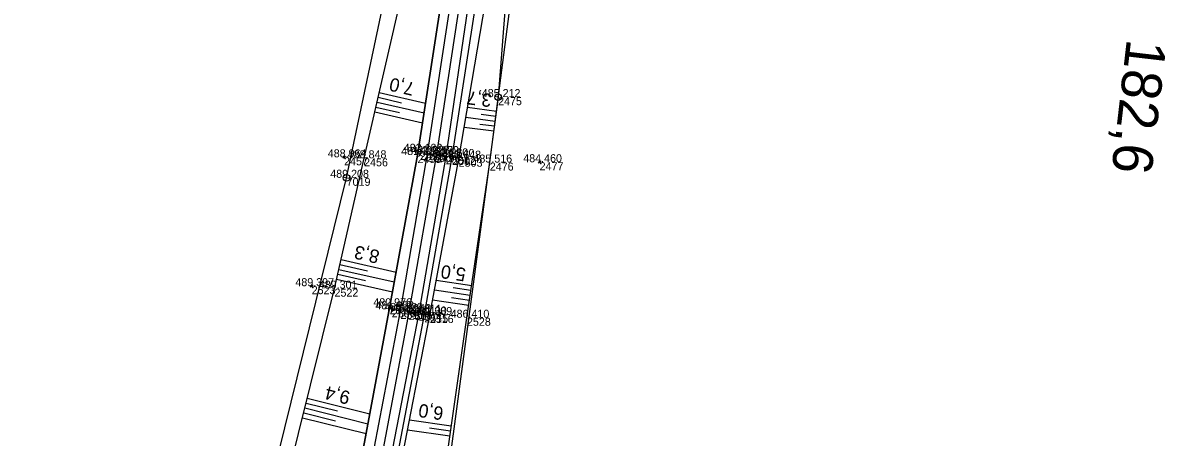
# Model space of a CAD drawing. Extents: x -1234191 to 23050, y -1290331 to -741191.
# Drawn here: x -865097.3 to -864926, y -1108384.5 to -1108322.4 of the extents above; entities that cross this region are included whole.
import ezdxf

# ---------------------------------------------------------------- set-up
doc = ezdxf.new("R2010")
doc.units = 0
for name, color, linetype in [('Vrstva 1', 7, 'Continuous'), ('Vrstva 4', 7, 'Continuous'), ('Vrstva 48', 7, 'Continuous'), ('Vrstva 49', 7, 'Continuous'), ('Vrstva 53', 7, 'Continuous'), ('Vrstva 60', 7, 'Continuous'), ('Vrstva 61', 7, 'Continuous'), ('Vrstva 7', 7, 'Continuous')]:
    doc.layers.add(name, color=color, linetype=linetype)

msp = doc.modelspace()

# ---------------------------------------------------------------- linework, layer by layer
at = {"layer": 'Vrstva 1'}
msp.add_lwpolyline([(-865030.66, -1108187.29), (-865028.59, -1108206.45), (-865027.19, -1108228.21), (-865026.79, -1108250.33), (-865027.32, -1108272.55), (-865028.88, -1108294.44), (-865031.68, -1108318.45), (-865035.25, -1108342.07), (-865039.43, -1108365.74), (-865043.87, -1108389.36), (-865053.2, -1108438.52), (-865059.71, -1108472.61), (-865066.08, -1108505.94), (-865070.14, -1108527.6), (-865073.95, -1108549.69), (-865077.06, -1108571.77)], dxfattribs=at)
at = {"layer": 'Vrstva 4'}
for points in [[(-865033.64, -1108187.61), (-865031.53, -1108206.59), (-865030.11, -1108228.41), (-865029.53, -1108247.46), (-865029.87, -1108273.14), (-865031.93, -1108294.22), (-865034.45, -1108318.57), (-865038.1, -1108342.2), (-865042.28, -1108364.86), (-865046.75, -1108388.96), (-865055.94, -1108439.11), (-865062.68, -1108472.07), (-865069.27, -1108506.08), (-865073.09, -1108527.18), (-865077.44, -1108549.42), (-865078.94, -1108556.46), (-865078.42, -1108560.02), (-865080.08, -1108571.11)], [(-865078.37, -1108571.59), (-865075.27, -1108549.51), (-865071.54, -1108527.34), (-865067.49, -1108505.8), (-865061.05, -1108472.31), (-865054.51, -1108438.37), (-865045.21, -1108389.3), (-865040.65, -1108365.56), (-865036.6, -1108342.01), (-865032.97, -1108318.16), (-865030.37, -1108294.32), (-865028.73, -1108272.54), (-865028.19, -1108250.11), (-865028.63, -1108228.18), (-865030.04, -1108206.47), (-865032.09, -1108187.41)], [(-865029.09, -1108187.03), (-865027.04, -1108206.11), (-865025.66, -1108228.1), (-865025.25, -1108250.17), (-865025.84, -1108272.69), (-865027.27, -1108294.63), (-865030.34, -1108318.62), (-865033.86, -1108342.39), (-865037.93, -1108365.84), (-865042.57, -1108389.78), (-865051.81, -1108438.92), (-865058.3, -1108472.8), (-865064.7, -1108506.32), (-865068.77, -1108527.82), (-865072.67, -1108549.86), (-865075.65, -1108571.89)], [(-865074.33, -1108572.13), (-865072.54, -1108560.56), (-865071.43, -1108558.59), (-865070.35, -1108550.06), (-865066.76, -1108528.06), (-865062.85, -1108506.59), (-865056.83, -1108472.95), (-865050.55, -1108439.44), (-865041.62, -1108389.91), (-865037.08, -1108366.09), (-865032.91, -1108342.49), (-865029.24, -1108318.88), (-865026.48, -1108294.67), (-865024.68, -1108272.91), (-865024.05, -1108255.14), (-865024.03, -1108250.08), (-865024.56, -1108227.98), (-865026.08, -1108206.15), (-865027.96, -1108186.69)]]:
    msp.add_lwpolyline(points, dxfattribs=at)
at = {"layer": 'Vrstva 48'}
for p, q in [((-865044.02, -1108333.55), (-865040.52, -1108334.36)), ((-865043.85, -1108332.82), (-865036.9, -1108334.42)), ((-865044.35, -1108335.01), (-865040.8, -1108335.83)), ((-865044.18, -1108334.28), (-865037.13, -1108335.9)), ((-865026.27, -1108335.67), (-865030.61, -1108335.1)), ((-865044.52, -1108335.75), (-865037.36, -1108337.39)), ((-865026.47, -1108337.16), (-865030.87, -1108336.58)), ((-865026.37, -1108336.41), (-865028.56, -1108336.13)), ((-865026.66, -1108338.64), (-865031.12, -1108338.06)), ((-865026.56, -1108337.9), (-865028.78, -1108337.61)), ((-865049.56, -1108357.87), (-865041.33, -1108359.74)), ((-865049.89, -1108359.33), (-865041.6, -1108361.22)), ((-865049.73, -1108358.6), (-865045.6, -1108359.54)), ((-865050.23, -1108360.79), (-865041.88, -1108362.69)), ((-865050.06, -1108360.06), (-865045.9, -1108361.01)), ((-865029.98, -1108361.78), (-865035.3, -1108360.99)), ((-865030.2, -1108363.26), (-865035.58, -1108362.47)), ((-865030.09, -1108362.52), (-865032.76, -1108362.12)), ((-865030.42, -1108364.74), (-865035.85, -1108363.95)), ((-865030.31, -1108364), (-865033.01, -1108363.6)), ((-865054.99, -1108380.1), (-865045.54, -1108382.45)), ((-865054.81, -1108379.38), (-865050.11, -1108380.54)), ((-865054.63, -1108378.65), (-865045.27, -1108380.97)), ((-865055.35, -1108381.56), (-865045.81, -1108383.93)), ((-865055.17, -1108380.83), (-865050.42, -1108382.01)), ((-865033.26, -1108384.33), (-865039.59, -1108383.41)), ((-865033.04, -1108382.84), (-865039.31, -1108381.94)), ((-865033.15, -1108383.58), (-865036.3, -1108383.13))]:
    msp.add_line(p, q, dxfattribs=at)
at = {"layer": 'Vrstva 49'}
for p, q in [((-865048.91, -1108342.4), (-865049.32, -1108342.69)), ((-865049.26, -1108342.34), (-865048.97, -1108342.75)), ((-865019.59, -1108343.13), (-865020, -1108343.43)), ((-865019.94, -1108343.08), (-865019.65, -1108343.48)), ((-865053.77, -1108361.71), (-865054.18, -1108361.99)), ((-865054.11, -1108361.65), (-865053.83, -1108362.05))]:
    msp.add_line(p, q, dxfattribs=at)
for points in [[(-865082.22, -1108559.4), (-865078.94, -1108556.46), (-865077.44, -1108549.42), (-865073.09, -1108527.18), (-865069.27, -1108506.08), (-865062.68, -1108472.07), (-865055.94, -1108439.11), (-865046.75, -1108388.96), (-865042.28, -1108364.86), (-865038.1, -1108342.2), (-865034.45, -1108318.57), (-865031.93, -1108294.22), (-865029.87, -1108273.14), (-865030.29, -1108247.76), (-865031.26, -1108228.39)], [(-865083.71, -1108556.08), (-865080.17, -1108554.33), (-865078.66, -1108548.75), (-865075.53, -1108526.6), (-865073.16, -1108505.84), (-865071.85, -1108489.69), (-865065.28, -1108437.06), (-865057.73, -1108391.14), (-865050.55, -1108362.22), (-865046.11, -1108342.69), (-865040.08, -1108316.4), (-865036.35, -1108293.32), (-865033.71, -1108268.43), (-865032.41, -1108265.99), (-865032.4, -1108258.38), (-865034.76, -1108253.06)], [(-865063.96, -1108564.43), (-865066.52, -1108559.65), (-865066.04, -1108551.07), (-865061.89, -1108528.71), (-865056.74, -1108504.35), (-865056.83, -1108472.95), (-865050.55, -1108439.44), (-865040.9, -1108390.17), (-865036.26, -1108366.17), (-865031.93, -1108342.75), (-865027.89, -1108319.29), (-865024.89, -1108294.75), (-865023.49, -1108272.95), (-865022.65, -1108256.2)], [(-865061.89, -1108528.71), (-865052.44, -1108502.46), (-865049.68, -1108466.64), (-865042.99, -1108438.22), (-865035.28, -1108403), (-865034.13, -1108390.36), (-865030.69, -1108366.58), (-865027.27, -1108343.33), (-865024.17, -1108319.5), (-865022.95, -1108295.01), (-865020.86, -1108272.38), (-865020.51, -1108259.04), (-865022.65, -1108256.2)]]:
    msp.add_lwpolyline(points, dxfattribs=at)
at = {"layer": 'Vrstva 53'}
for p, q in [((-865026.01, -1108333.48), (-865026.03, -1108333.57)), ((-865048.73, -1108345.56), (-865048.74, -1108345.66))]:
    msp.add_line(p, q, dxfattribs=at)
for points in [[(-865097.28, -1108650.63), (-865077.79, -1108523.9), (-865062.58, -1108401.69), (-865048.74, -1108345.61), (-865033.55, -1108273.8), (-865036.72, -1108231.24), (-865042.5, -1108177.09), (-865069.37, -1108070.21), (-865060.75, -1107948.38), (-865040.05, -1107836.11), (-865031.84, -1107728.7), (-865056.26, -1107614.01)], [(-865004.69, -1107700.09), (-865003.06, -1107712.55), (-865020.95, -1107733.57), (-865021.38, -1107803.91), (-865041.95, -1107946.28), (-865044.86, -1108022.81), (-865018.16, -1108183.05), (-865018.75, -1108239.98), (-865026.02, -1108333.53), (-865033.42, -1108388.81), (-865018.24, -1108387.77), (-865021.85, -1108424.72), (-865038.93, -1108425.11), (-865057.34, -1108498.15), (-865069.18, -1108569.75)]]:
    msp.add_lwpolyline(points, dxfattribs=at)
for centre in [(-865026.02, -1108333.52), (-865048.73, -1108345.61)]:
    msp.add_circle(centre, 0.499, dxfattribs=at)
at = {"layer": 'Vrstva 60'}
for p, q in [((-865026.02, -1108333.52), (-865026.02, -1108333.52)), ((-865038.1, -1108342.2), (-865038.1, -1108342.2)), ((-865037.72, -1108341.72), (-865037.72, -1108341.72)), ((-865036.6, -1108342.01), (-865036.6, -1108342.01)), ((-865035.25, -1108342.07), (-865035.25, -1108342.07)), ((-865033.86, -1108342.39), (-865033.86, -1108342.39)), ((-865049.11, -1108342.54), (-865049.11, -1108342.54)), ((-865046.11, -1108342.69), (-865046.11, -1108342.69)), ((-865032.91, -1108342.49), (-865032.91, -1108342.49)), ((-865031.93, -1108342.75), (-865031.93, -1108342.75)), ((-865027.27, -1108343.33), (-865027.27, -1108343.33)), ((-865019.8, -1108343.28), (-865019.8, -1108343.28)), ((-865048.73, -1108345.61), (-865048.73, -1108345.61)), ((-865053.97, -1108361.85), (-865053.97, -1108361.85)), ((-865050.55, -1108362.22), (-865050.55, -1108362.22)), ((-865042.28, -1108364.86), (-865042.28, -1108364.86)), ((-865041.97, -1108365.32), (-865041.97, -1108365.32)), ((-865040.65, -1108365.56), (-865040.65, -1108365.56)), ((-865039.43, -1108365.74), (-865039.43, -1108365.74)), ((-865037.93, -1108365.84), (-865037.93, -1108365.84)), ((-865037.08, -1108366.09), (-865037.08, -1108366.09)), ((-865036.26, -1108366.17), (-865036.26, -1108366.17)), ((-865030.69, -1108366.58), (-865030.69, -1108366.58))]:
    msp.add_line(p, q, dxfattribs=at)
at = {"layer": 'Vrstva 7'}
for p, q in [((-865037.22, -1108341.81), (-865038.21, -1108341.64)), ((-865037.63, -1108341.23), (-865037.8, -1108342.22)), ((-865041.48, -1108365.41), (-865042.46, -1108365.23)), ((-865041.87, -1108364.83), (-865042.06, -1108365.81))]:
    msp.add_line(p, q, dxfattribs=at)

# ---------------------------------------------------------------- texts
at = {"layer": 'Vrstva 48'}
for s, rotation, p in [('7,0', 167.0715, (-865038.42, -1108331.4)), ('3,7', 172.576, (-865026.89, -1108333.07)), ('8,3', 167.2007, (-865043.67, -1108356.55)), ('5,0', 171.6444, (-865030.76, -1108359.18)), ('9,4', 166.0598, (-865048.06, -1108377.68)), ('6,0', 171.7566, (-865034.11, -1108379.98))]:
    msp.add_text(s, height=2, rotation=rotation, dxfattribs=at).set_placement(p)
at = {"layer": 'Vrstva 60'}
for s, p in [('2475', (-865026.02, -1108334.73)), ('2499', (-865038.1, -1108343.4)), ('2498', (-865037.72, -1108342.92)), ('2500', (-865036.6, -1108343.21)), ('2496', (-865035.25, -1108343.27)), ('2501', (-865033.86, -1108343.59)), ('2457', (-865049.11, -1108343.74)), ('2456', (-865046.11, -1108343.89)), ('2502', (-865032.91, -1108343.69)), ('2503', (-865031.93, -1108343.95)), ('2476', (-865027.27, -1108344.53)), ('2477', (-865019.8, -1108344.48)), ('7019', (-865048.73, -1108346.81)), ('2523', (-865053.97, -1108363.05)), ('2522', (-865050.55, -1108363.42)), ('2512', (-865042.28, -1108366.06)), ('2506', (-865041.97, -1108366.52)), ('2513', (-865040.65, -1108366.76)), ('2504', (-865039.43, -1108366.94)), ('2514', (-865037.93, -1108367.04)), ('2515', (-865037.08, -1108367.29)), ('2516', (-865036.26, -1108367.37)), ('2528', (-865030.69, -1108367.78))]:
    msp.add_text(s, height=1.2, dxfattribs=at).set_placement(p)
at = {"layer": 'Vrstva 61'}
for s, p in [('485.212', (-865028.47, -1108333.52)), ('482.183', (-865040.17, -1108341.72)), ('488.964', (-865051.56, -1108342.54)), ('488.848', (-865048.57, -1108342.69)), ('481.316', (-865040.55, -1108342.2)), ('481.928', (-865039.06, -1108342.01)), ('482.172', (-865037.7, -1108342.07)), ('482.080', (-865036.31, -1108342.39)), ('481.640', (-865035.36, -1108342.49)), ('481.648', (-865034.38, -1108342.75)), ('485.516', (-865029.72, -1108343.33)), ('484.460', (-865022.25, -1108343.28)), ('489.208', (-865051.19, -1108345.61)), ('489.397', (-865056.42, -1108361.85)), ('489.301', (-865052.91, -1108362.22)), ('480.976', (-865044.73, -1108364.86)), ('481.952', (-865044.42, -1108365.32)), ('481.723', (-865043.1, -1108365.56)), ('481.948', (-865041.88, -1108365.74)), ('481.811', (-865040.29, -1108365.84)), ('481.400', (-865039.54, -1108366.09)), ('481.389', (-865038.71, -1108366.17)), ('486.410', (-865033.14, -1108366.58))]:
    msp.add_text(s, height=1.2, dxfattribs=at).set_placement(p)
at = {"layer": 'Vrstva 7'}
msp.add_text('182,6', height=6, rotation=263.3458, dxfattribs=at).set_placement((-864931.73, -1108324.68))

doc.saveas('drawing.dxf')
